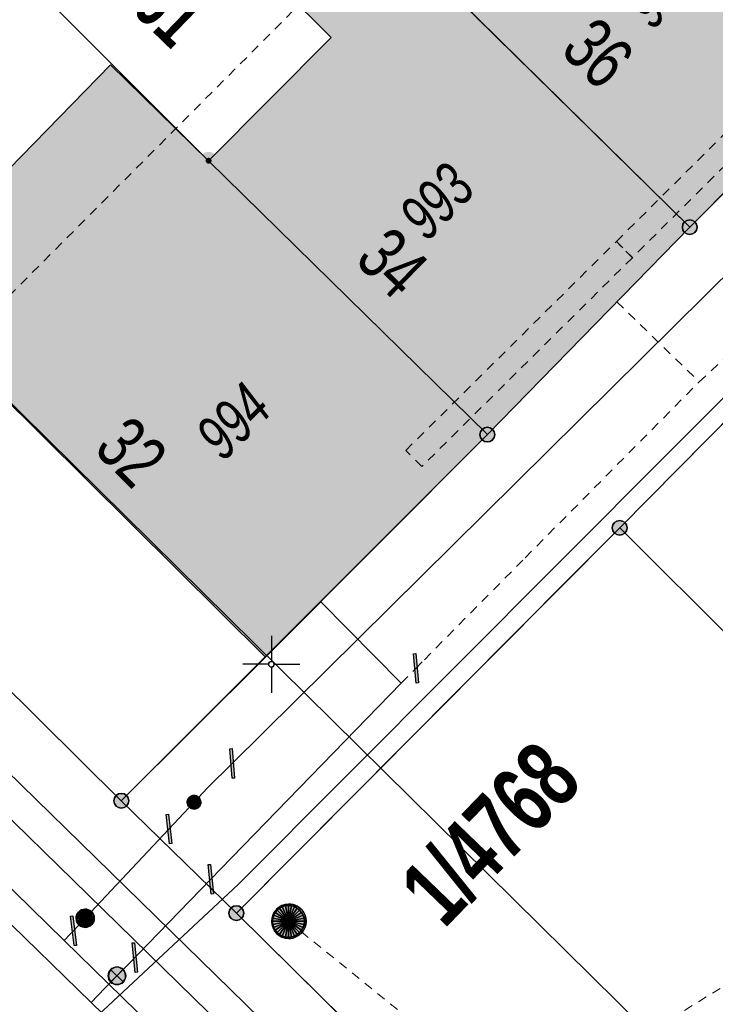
# Model space of a CAD drawing. Header units: metres. Extents: x 2695560 to 2696939, y 1260491 to 1262050.
# Tile 323 of 656: x 2695920 to 2695936, y 1260967 to 1260989. Entities that reach past the tile are written whole.
import ezdxf

# ---------------------------------------------------------------- set-up
doc = ezdxf.new("R2010")
doc.units = ezdxf.units.M
doc.linetypes.add('AUSGEZOGEN', pattern=[0])
doc.linetypes.add('VERDECKT2_S2', pattern=[0.36, 0.2, -0.16])
for name, color, linetype in [('XR$1$AV_Gebäudeflächen (BB)', 7, 'AUSGEZOGEN'), ('XR$1$AV_Grenzpunkte', 7, 'AUSGEZOGEN'), ('XR$1$AV_Grundstück-Nr.', 7, 'AUSGEZOGEN'), ('XR$1$AV_Haus-Nr.', 7, 'AUSGEZOGEN'), ('XR$1$AV_Koordinatennetzpunkte', 7, 'AUSGEZOGEN'), ('XR$1$AV_Linien (BB)', 7, 'AUSGEZOGEN'), ('XR$1$AV_Versicherung-Nr.', 7, 'AUSGEZOGEN'), ('XR$1$AW_LK_Schachtdeckel', 24, 'AUSGEZOGEN'), ('XR$1$GA_LK_Absperrarmatur', 32, 'AUSGEZOGEN'), ('XR$1$GA_LK_Rohrleitungsteil', 32, 'AUSGEZOGEN'), ('XR$1$Liegenschaftsgrenzen', 7, 'AUSGEZOGEN'), ('XR$1$PFAV', 255, 'AUSGEZOGEN'), ('XR$1$PFAW', 255, 'AUSGEZOGEN'), ('XR$1$PFGA', 255, 'AUSGEZOGEN'), ('XR$1$PFWA', 255, 'AUSGEZOGEN'), ('XR$1$RP_Abstandslinie', 7, 'AUSGEZOGEN'), ('XR$1$WA_LK_Absperrarmatur', 171, 'AUSGEZOGEN'), ('XR$1$WA_LK_Rohrleitungsteil', 171, 'AUSGEZOGEN')]:
    doc.layers.add(name, color=color, linetype=linetype)
for name, color, linetype, lineweight in [('XR$2$ABW-Linie-R-ungenau', 4, 'VERDECKT2_S2', 18), ('XR$2$ABW-LinieFlaeche-R-genau', 4, 'AUSGEZOGEN', 18), ('XR$2$ABW-Punkt', 6, 'AUSGEZOGEN', 18), ('XR$2$ELE-LinieFlaeche-ungenau', 1, 'VERDECKT2_S2', 18), ('XR$2$GAS-Linie-genau', 12, 'AUSGEZOGEN', 18), ('XR$2$GAS-Punkt', 12, 'AUSGEZOGEN', 18), ('XR$2$KOM-Linie-U-genau', 91, 'AUSGEZOGEN', 18), ('XR$2$WAS-Linie-genau', 5, 'AUSGEZOGEN', 18), ('XR$2$WAS-Linie-ungenau', 5, 'VERDECKT2_S2', 18), ('XR$2$WAS-Punkt', 5, 'AUSGEZOGEN', 18)]:
    doc.layers.add(name, color=color, linetype=linetype, lineweight=lineweight)
doc.styles.add('ARIAL', font='arial.ttf')

# ---------------------------------------------------------------- blocks, each defined once
blk = doc.blocks.new('COMPLEXOBJECT_638')
at = {"layer": 'XR$1$AV_Linien (BB)', "color": 7, "linetype": 'AUSGEZOGEN', "transparency": 33554687}
blk.add_lwpolyline([(5924.23, 10969.53), (5925.451, 10968.325), (5939.18, 10954.78)], dxfattribs=at)
blk.add_arc((5942.333, 10957.989), 4.499, 225.5093, 319.037, dxfattribs=at)
blk = doc.blocks.new('COMPLEXOBJECT_1246')
at = {"layer": 'XR$1$Liegenschaftsgrenzen', "color": 7, "linetype": 'AUSGEZOGEN', "transparency": 33554687}
blk.add_line((5924.23, 10969.53), (5939.18, 10954.78), dxfattribs=at)
blk.add_arc((5942.333, 10957.989), 4.499, 225.5093, 319.037, dxfattribs=at)
blk = doc.blocks.new('BAV15')
at = {"layer": 'XR$1$PFAV', "transparency": 33554687}
blk.add_hatch(color=7, dxfattribs=at).paths.add_polyline_path([(0.5, 0), (0.49, 0.101), (0.459, 0.197), (0.41, 0.286), (0.344, 0.362), (0.264, 0.424), (0.174, 0.469), (0.076, 0.494), (-0.025, 0.499), (-0.125, 0.484), (-0.22, 0.449), (-0.306, 0.395), (-0.379, 0.326), (-0.437, 0.243), (-0.477, 0.15), (-0.497, 0.051), (-0.497, -0.051), (-0.477, -0.15), (-0.437, -0.243), (-0.379, -0.326), (-0.306, -0.395), (-0.22, -0.449), (-0.125, -0.484), (-0.025, -0.499), (0.076, -0.494), (0.174, -0.469), (0.264, -0.424), (0.344, -0.362), (0.41, -0.286), (0.459, -0.197), (0.49, -0.101)])
at = {"color": 7, "transparency": 33554687}
for start, end in [(90, 270), (270, 90)]:
    blk.add_arc((0, 0), 0.5, start, end, dxfattribs=at)
at = {"layer": 'XR$1$PFAV', "transparency": 33554687}
blk.add_circle((0, 0), 0.5, dxfattribs=at)
blk = doc.blocks.new('BWAV20')
at = {"true_color": 0x000000, "transparency": 33554687}
blk.add_hatch(color=18, dxfattribs=at).paths.add_polyline_path([(0.167, 0), (0.163, 0.034), (0.153, 0.066), (0.137, 0.095), (0.115, 0.121), (0.088, 0.141), (0.058, 0.156), (0.025, 0.165), (-0.008, 0.166), (-0.042, 0.161), (-0.073, 0.15), (-0.102, 0.132), (-0.126, 0.109), (-0.146, 0.081), (-0.159, 0.05), (-0.166, 0.017), (-0.166, -0.017), (-0.159, -0.05), (-0.146, -0.081), (-0.126, -0.109), (-0.102, -0.132), (-0.073, -0.15), (-0.042, -0.161), (-0.008, -0.166), (0.025, -0.165), (0.058, -0.156), (0.088, -0.141), (0.115, -0.121), (0.137, -0.095), (0.153, -0.066), (0.163, -0.034)])
at = {"layer": 'XR$1$PFAV', "transparency": 33554687}
blk.add_hatch(color=7, dxfattribs=at).paths.add_polyline_path([(0.5, 0), (0.49, 0.101), (0.459, 0.197), (0.41, 0.286), (0.344, 0.362), (0.264, 0.424), (0.174, 0.469), (0.076, 0.494), (-0.025, 0.499), (-0.125, 0.484), (-0.22, 0.449), (-0.306, 0.395), (-0.379, 0.326), (-0.437, 0.243), (-0.477, 0.15), (-0.497, 0.051), (-0.497, -0.051), (-0.477, -0.15), (-0.437, -0.243), (-0.379, -0.326), (-0.306, -0.395), (-0.22, -0.449), (-0.125, -0.484), (-0.025, -0.499), (0.076, -0.494), (0.174, -0.469), (0.264, -0.424), (0.344, -0.362), (0.41, -0.286), (0.459, -0.197), (0.49, -0.101)])
blk = doc.blocks.new('BAV2041')
at = {"color": 7, "transparency": 33554687}
for p, q in [((0, 0.5), (0, 0.05)), ((-0.05, 0), (-0.5, 0)), ((0.05, 0), (0.5, 0)), ((0, -0.05), (0, -0.5))]:
    blk.add_line(p, q, dxfattribs=at)
blk.add_circle((0, 0), 0.05, dxfattribs=at)
for start, end in [(90, 270), (270, 90)]:
    blk.add_arc((0, 0), 0.05, start, end, dxfattribs=at)
blk = doc.blocks.new('BAW2088')
at = {"layer": 'XR$1$PFAW', "transparency": 33554687}
blk.add_hatch(color=253, dxfattribs=at).paths.add_polyline_path([(0.51, 0), (0.5, 0.101), (0.47, 0.197), (0.421, 0.286), (0.355, 0.362), (0.275, 0.424), (0.184, 0.469), (0.086, 0.494), (-0.015, 0.499), (-0.115, 0.484), (-0.21, 0.449), (-0.296, 0.395), (-0.369, 0.326), (-0.427, 0.243), (-0.467, 0.15), (-0.487, 0.051), (-0.487, -0.051), (-0.467, -0.15), (-0.427, -0.243), (-0.369, -0.326), (-0.296, -0.395), (-0.21, -0.449), (-0.115, -0.484), (-0.015, -0.499), (0.086, -0.494), (0.184, -0.469), (0.275, -0.424), (0.355, -0.362), (0.421, -0.286), (0.47, -0.197), (0.5, -0.101)])
at = {"transparency": 33554687}
for start, end in [(91.1948, 268.8052), (268.8052, 91.1948)]:
    blk.add_arc((0.01, 0), 0.5, start, end, dxfattribs=at)
at = {"layer": 'XR$1$PFAW', "transparency": 33554687}
blk.add_circle((0.01, 0), 0.5, dxfattribs=at)
blk = doc.blocks.new('BWA2013')
at = {"true_color": 0x000000, "transparency": 33554687}
blk.add_hatch(color=18, dxfattribs=at).paths.add_polyline_path([(-0.291, -0.409), (0.352, 0.357), (0.291, 0.409), (-0.352, -0.357)])
at = {"transparency": 33554687}
blk.add_lwpolyline([(-0.291, -0.409), (-0.352, -0.357), (0.291, 0.409), (0.352, 0.357), (-0.291, -0.409)], close=True, dxfattribs=at)
blk = doc.blocks.new('BWA965')
at = {"layer": 'XR$1$PFWA', "transparency": 33554687}
blk.add_hatch(color=7, dxfattribs=at).paths.add_polyline_path([(0, 0.5), (-0.051, 0.497), (-0.101, 0.49), (-0.15, 0.477), (-0.197, 0.459), (-0.243, 0.437), (-0.286, 0.41), (-0.326, 0.379), (-0.362, 0.344), (-0.395, 0.306), (-0.424, 0.264), (-0.449, 0.22), (-0.469, 0.174), (-0.484, 0.125), (-0.494, 0.076), (-0.499, 0.025), (-0.499, -0.025), (-0.494, -0.076), (-0.484, -0.125), (-0.469, -0.174), (-0.449, -0.22), (-0.424, -0.264), (-0.395, -0.306), (-0.362, -0.344), (-0.326, -0.379), (-0.286, -0.41), (-0.243, -0.437), (-0.197, -0.459), (-0.15, -0.477), (-0.101, -0.49), (-0.051, -0.497), (0, -0.5), (0.051, -0.497), (0.101, -0.49), (0.15, -0.477), (0.197, -0.459), (0.243, -0.437), (0.286, -0.41), (0.326, -0.379), (0.362, -0.344), (0.395, -0.306), (0.424, -0.264), (0.449, -0.22), (0.469, -0.174), (0.484, -0.125), (0.494, -0.076), (0.499, -0.025), (0.499, 0.025), (0.494, 0.076), (0.484, 0.125), (0.469, 0.174), (0.449, 0.22), (0.424, 0.264), (0.395, 0.306), (0.362, 0.344), (0.326, 0.379), (0.286, 0.41), (0.243, 0.437), (0.197, 0.459), (0.15, 0.477), (0.101, 0.49), (0.051, 0.497)])
at = {"transparency": 33554687}
blk.add_line((0, 0.5), (0, -0.5), dxfattribs=at)
for start, end in [(90, 270), (270, 90)]:
    blk.add_arc((0, 0), 0.5, start, end, dxfattribs=at)
blk = doc.blocks.new('BGA2013')
at = {"transparency": 33554687}
blk.add_hatch(color=36, dxfattribs=at).paths.add_polyline_path([(-0.291, -0.409), (0.352, 0.357), (0.291, 0.409), (-0.352, -0.357)])
at = {"color": 32, "transparency": 33554687}
blk.add_lwpolyline([(-0.291, -0.409), (-0.352, -0.357), (0.291, 0.409), (0.352, 0.357), (-0.291, -0.409)], close=True, dxfattribs=at)
blk = doc.blocks.new('BGA965')
at = {"layer": 'XR$1$PFGA', "transparency": 33554687}
blk.add_hatch(color=7, dxfattribs=at).paths.add_polyline_path([(0.5, 0), (0.49, 0.101), (0.459, 0.197), (0.41, 0.286), (0.344, 0.362), (0.264, 0.424), (0.174, 0.469), (0.076, 0.494), (-0.025, 0.499), (-0.125, 0.484), (-0.22, 0.449), (-0.306, 0.395), (-0.379, 0.326), (-0.437, 0.243), (-0.477, 0.15), (-0.497, 0.051), (-0.497, -0.051), (-0.477, -0.15), (-0.437, -0.243), (-0.379, -0.326), (-0.306, -0.395), (-0.22, -0.449), (-0.125, -0.484), (-0.025, -0.499), (0.076, -0.494), (0.174, -0.469), (0.264, -0.424), (0.344, -0.362), (0.41, -0.286), (0.459, -0.197), (0.49, -0.101)])
at = {"color": 32, "transparency": 33554687}
blk.add_line((0, 0.5), (0, -0.5), dxfattribs=at)
for start, end in [(90, 270), (270, 90)]:
    blk.add_arc((0, 0), 0.5, start, end, dxfattribs=at)
at = {"layer": 'XR$1$PFGA', "transparency": 33554687}
blk.add_circle((0, 0), 0.5, dxfattribs=at)
blk = doc.blocks.new('GAS-ABSPERRORGAN')
at = {"layer": 'XR$2$GAS-Punkt', "linetype": 'AUSGEZOGEN', "lineweight": 25, "transparency": 33554687}
blk.add_line((0, 200, 2500), (0, -200, 2500), dxfattribs=at)
for points in [[(-196, 39, 2500), (0, 0, 2500), (-200, 0, 2500)], [(-196, 39), (0, 0), (-200, 0)], [(-196, 39, 2500), (-196, 39), (-200, 0), (-200, 0, 2500)], [(-200, 0, 2500), (0, 0, 2500), (-196, -39, 2500)], [(-200, 0), (0, 0), (-196, -39)], [(-185, 77, 2500), (0, 0, 2500), (-196, 39, 2500)], [(-185, 77), (0, 0), (-196, 39)], [(-185, 77, 2500), (-185, 77), (-196, 39), (-196, 39, 2500)], [(-196, -39, 2500), (0, 0, 2500), (-185, -77, 2500)], [(-196, -39), (0, 0), (-185, -77)], [(-166, 111, 2500), (0, 0, 2500), (-185, 77, 2500)], [(-166, 111), (0, 0), (-185, 77)], [(-166, 111, 2500), (-166, 111), (-185, 77), (-185, 77, 2500)], [(-185, -77, 2500), (0, 0, 2500), (-166, -111, 2500)], [(-185, -77), (0, 0), (-166, -111)], [(-141, 141, 2500), (0, 0, 2500), (-166, 111, 2500)], [(-141, 141), (0, 0), (-166, 111)], [(-141, 141, 2500), (-141, 141), (-166, 111), (-166, 111, 2500)], [(-166, -111, 2500), (0, 0, 2500), (-141, -141, 2500)], [(-166, -111), (0, 0), (-141, -141)], [(-111, 166, 2500), (0, 0, 2500), (-141, 141, 2500)], [(-111, 166), (0, 0), (-141, 141)], [(-111, 166, 2500), (-111, 166), (-141, 141), (-141, 141, 2500)], [(-141, -141, 2500), (0, 0, 2500), (-111, -166, 2500)], [(-141, -141), (0, 0), (-111, -166)], [(-77, 185, 2500), (0, 0, 2500), (-111, 166, 2500)], [(-77, 185), (0, 0), (-111, 166)], [(-77, 185, 2500), (-77, 185), (-111, 166), (-111, 166, 2500)], [(-111, -166, 2500), (0, 0, 2500), (-77, -185, 2500)], [(-111, -166), (0, 0), (-77, -185)], [(-39, 196, 2500), (0, 0, 2500), (-77, 185, 2500)], [(-39, 196), (0, 0), (-77, 185)], [(-39, 196, 2500), (-39, 196), (-77, 185), (-77, 185, 2500)], [(-77, -185, 2500), (0, 0, 2500), (-39, -196, 2500)], [(-77, -185), (0, 0), (-39, -196)], [(0, 200, 2500), (0, 0, 2500), (-39, 196, 2500)], [(0, 200), (0, 0), (-39, 196)], [(0, 200, 2500), (0, 200), (-39, 196), (-39, 196, 2500)], [(-39, -196, 2500), (0, 0, 2500), (0, -200, 2500)], [(-39, -196), (0, 0), (0, -200)], [(39, 196, 2500), (0, 0, 2500), (0, 200, 2500)], [(39, 196), (0, 0), (0, 200)], [(39, 196, 2500), (39, 196), (0, 200), (0, 200, 2500)], [(77, 185, 2500), (0, 0, 2500), (39, 196, 2500)], [(77, 185), (0, 0), (39, 196)], [(111, 166, 2500), (0, 0, 2500), (77, 185, 2500)], [(111, 166), (0, 0), (77, 185)], [(141, 141, 2500), (0, 0, 2500), (111, 166, 2500)], [(141, 141), (0, 0), (111, 166)], [(166, 111, 2500), (0, 0, 2500), (141, 141, 2500)], [(166, 111), (0, 0), (141, 141)], [(185, 77, 2500), (0, 0, 2500), (166, 111, 2500)], [(185, 77), (0, 0), (166, 111)], [(196, 39, 2500), (0, 0, 2500), (185, 77, 2500)], [(196, 39), (0, 0), (185, 77)], [(200, 0, 2500), (0, 0, 2500), (196, 39, 2500)], [(200, 0), (0, 0), (196, 39)], [(0, -200, 2500), (0, 0, 2500), (39, -196, 2500)], [(39, -196, 2500), (0, 0, 2500), (77, -185, 2500)], [(77, -185, 2500), (0, 0, 2500), (111, -166, 2500)], [(111, -166, 2500), (0, 0, 2500), (141, -141, 2500)], [(141, -141, 2500), (0, 0, 2500), (166, -111, 2500)], [(166, -111, 2500), (0, 0, 2500), (185, -77, 2500)], [(185, -77, 2500), (0, 0, 2500), (196, -39, 2500)], [(196, -39, 2500), (0, 0, 2500), (200, 0, 2500)], [(0, -200), (0, 0), (39, -196)], [(39, -196), (0, 0), (77, -185)], [(77, -185), (0, 0), (111, -166)], [(111, -166), (0, 0), (141, -141)], [(141, -141), (0, 0), (166, -111)], [(166, -111), (0, 0), (185, -77)], [(185, -77), (0, 0), (196, -39)], [(196, -39), (0, 0), (200, 0)], [(77, 185, 2500), (77, 185), (39, 196), (39, 196, 2500)], [(111, 166, 2500), (111, 166), (77, 185), (77, 185, 2500)], [(141, 141, 2500), (141, 141), (111, 166), (111, 166, 2500)], [(166, 111, 2500), (166, 111), (141, 141), (141, 141, 2500)], [(185, 77, 2500), (185, 77), (166, 111), (166, 111, 2500)], [(196, 39, 2500), (196, 39), (185, 77), (185, 77, 2500)], [(200, 0, 2500), (200, 0), (196, 39), (196, 39, 2500)], [(-200, 0, 2500), (-200, 0), (-196, -39), (-196, -39, 2500)], [(-196, -39, 2500), (-196, -39), (-185, -77), (-185, -77, 2500)], [(-185, -77, 2500), (-185, -77), (-166, -111), (-166, -111, 2500)], [(-166, -111, 2500), (-166, -111), (-141, -141), (-141, -141, 2500)], [(-141, -141, 2500), (-141, -141), (-111, -166), (-111, -166, 2500)], [(-111, -166, 2500), (-111, -166), (-77, -185), (-77, -185, 2500)], [(-77, -185, 2500), (-77, -185), (-39, -196), (-39, -196, 2500)], [(-39, -196, 2500), (-39, -196), (0, -200), (0, -200, 2500)], [(0, -200, 2500), (0, -200), (39, -196), (39, -196, 2500)], [(39, -196, 2500), (39, -196), (77, -185), (77, -185, 2500)], [(77, -185, 2500), (77, -185), (111, -166), (111, -166, 2500)], [(111, -166, 2500), (111, -166), (141, -141), (141, -141, 2500)], [(141, -141, 2500), (141, -141), (166, -111), (166, -111, 2500)], [(166, -111, 2500), (166, -111), (185, -77), (185, -77, 2500)], [(185, -77, 2500), (185, -77), (196, -39), (196, -39, 2500)], [(196, -39, 2500), (196, -39), (200, 0), (200, 0, 2500)]]:
    blk.add_3dface(points, dxfattribs=at)
blk = doc.blocks.new('GAS-BOGEN_VERTIKAL')
at = {"layer": 'XR$2$GAS-Punkt', "linetype": 'AUSGEZOGEN', "true_color": 0xc50000, "transparency": 33554687}
blk.add_hatch(color=12, dxfattribs=at).paths.add_polyline_path([(0, -150), (15, -149), (30, -147), (45, -143), (59, -138), (73, -131), (86, -123), (98, -114), (109, -103), (119, -92), (127, -79), (135, -66), (141, -52), (145, -38), (148, -23), (150, -8), (150, 8), (148, 23), (145, 38), (141, 52), (135, 66), (127, 79), (119, 92), (109, 103), (98, 114), (86, 123), (73, 131), (59, 138), (45, 143), (30, 147), (15, 149), (0, 150), (-15, 149), (-30, 147), (-45, 143), (-59, 138), (-73, 131), (-86, 123), (-98, 114), (-109, 103), (-119, 92), (-127, 79), (-135, 66), (-141, 52), (-145, 38), (-148, 23), (-150, 8), (-150, -8), (-148, -23), (-145, -38), (-141, -52), (-135, -66), (-127, -79), (-119, -92), (-109, -103), (-98, -114), (-86, -123), (-73, -131), (-59, -138), (-45, -143), (-30, -147), (-15, -149)])
at = {"layer": 'XR$2$GAS-Punkt', "linetype": 'AUSGEZOGEN', "lineweight": 25, "transparency": 33554687}
for points in [[(-147, 29, 2500), (0, 0, 2500), (-150, 0, 2500)], [(-147, 29), (0, 0), (-150, 0)], [(-147, 29, 2500), (-147, 29), (-150, 0), (-150, 0, 2500)], [(-150, 0, 2500), (0, 0, 2500), (-147, -29, 2500)], [(-150, 0), (0, 0), (-147, -29)], [(-139, 57, 2500), (0, 0, 2500), (-147, 29, 2500)], [(-139, 57), (0, 0), (-147, 29)], [(-139, 57, 2500), (-139, 57), (-147, 29), (-147, 29, 2500)], [(-147, -29, 2500), (0, 0, 2500), (-139, -57, 2500)], [(-147, -29), (0, 0), (-139, -57)], [(-125, 83, 2500), (0, 0, 2500), (-139, 57, 2500)], [(-125, 83), (0, 0), (-139, 57)], [(-125, 83, 2500), (-125, 83), (-139, 57), (-139, 57, 2500)], [(-139, -57, 2500), (0, 0, 2500), (-125, -83, 2500)], [(-139, -57), (0, 0), (-125, -83)], [(-106, 106, 2500), (0, 0, 2500), (-125, 83, 2500)], [(-106, 106), (0, 0), (-125, 83)], [(-106, 106, 2500), (-106, 106), (-125, 83), (-125, 83, 2500)], [(-125, -83, 2500), (0, 0, 2500), (-106, -106, 2500)], [(-125, -83), (0, 0), (-106, -106)], [(-83, 125, 2500), (0, 0, 2500), (-106, 106, 2500)], [(-83, 125), (0, 0), (-106, 106)], [(-83, 125, 2500), (-83, 125), (-106, 106), (-106, 106, 2500)], [(-106, -106, 2500), (0, 0, 2500), (-83, -125, 2500)], [(-106, -106), (0, 0), (-83, -125)], [(-57, 139, 2500), (0, 0, 2500), (-83, 125, 2500)], [(-57, 139), (0, 0), (-83, 125)], [(-57, 139, 2500), (-57, 139), (-83, 125), (-83, 125, 2500)], [(-83, -125, 2500), (0, 0, 2500), (-57, -139, 2500)], [(-83, -125), (0, 0), (-57, -139)], [(-29, 147, 2500), (0, 0, 2500), (-57, 139, 2500)], [(-29, 147), (0, 0), (-57, 139)], [(-29, 147, 2500), (-29, 147), (-57, 139), (-57, 139, 2500)], [(-57, -139, 2500), (0, 0, 2500), (-29, -147, 2500)], [(-57, -139), (0, 0), (-29, -147)], [(0, 150, 2500), (0, 0, 2500), (-29, 147, 2500)], [(0, 150), (0, 0), (-29, 147)], [(0, 150, 2500), (0, 150), (-29, 147), (-29, 147, 2500)], [(-29, -147, 2500), (0, 0, 2500), (0, -150, 2500)], [(-29, -147), (0, 0), (0, -150)], [(29, 147, 2500), (0, 0, 2500), (0, 150, 2500)], [(29, 147), (0, 0), (0, 150)], [(29, 147, 2500), (29, 147), (0, 150), (0, 150, 2500)], [(57, 139, 2500), (0, 0, 2500), (29, 147, 2500)], [(57, 139), (0, 0), (29, 147)], [(83, 125, 2500), (0, 0, 2500), (57, 139, 2500)], [(83, 125), (0, 0), (57, 139)], [(106, 106, 2500), (0, 0, 2500), (83, 125, 2500)], [(106, 106), (0, 0), (83, 125)], [(125, 83, 2500), (0, 0, 2500), (106, 106, 2500)], [(125, 83), (0, 0), (106, 106)], [(139, 57, 2500), (0, 0, 2500), (125, 83, 2500)], [(139, 57), (0, 0), (125, 83)], [(147, 29, 2500), (0, 0, 2500), (139, 57, 2500)], [(147, 29), (0, 0), (139, 57)], [(150, 0, 2500), (0, 0, 2500), (147, 29, 2500)], [(150, 0), (0, 0), (147, 29)], [(0, -150, 2500), (0, 0, 2500), (29, -147, 2500)], [(29, -147, 2500), (0, 0, 2500), (57, -139, 2500)], [(57, -139, 2500), (0, 0, 2500), (83, -125, 2500)], [(83, -125, 2500), (0, 0, 2500), (106, -106, 2500)], [(106, -106, 2500), (0, 0, 2500), (125, -83, 2500)], [(125, -83, 2500), (0, 0, 2500), (139, -57, 2500)], [(139, -57, 2500), (0, 0, 2500), (147, -29, 2500)], [(147, -29, 2500), (0, 0, 2500), (150, 0, 2500)], [(0, -150), (0, 0), (29, -147)], [(29, -147), (0, 0), (57, -139)], [(57, -139), (0, 0), (83, -125)], [(83, -125), (0, 0), (106, -106)], [(106, -106), (0, 0), (125, -83)], [(125, -83), (0, 0), (139, -57)], [(139, -57), (0, 0), (147, -29)], [(147, -29), (0, 0), (150, 0)], [(57, 139, 2500), (57, 139), (29, 147), (29, 147, 2500)], [(83, 125, 2500), (83, 125), (57, 139), (57, 139, 2500)], [(106, 106, 2500), (106, 106), (83, 125), (83, 125, 2500)], [(125, 83, 2500), (125, 83), (106, 106), (106, 106, 2500)], [(139, 57, 2500), (139, 57), (125, 83), (125, 83, 2500)], [(147, 29, 2500), (147, 29), (139, 57), (139, 57, 2500)], [(150, 0, 2500), (150, 0), (147, 29), (147, 29, 2500)], [(-150, 0, 2500), (-150, 0), (-147, -29), (-147, -29, 2500)], [(-147, -29, 2500), (-147, -29), (-139, -57), (-139, -57, 2500)], [(-139, -57, 2500), (-139, -57), (-125, -83), (-125, -83, 2500)], [(-125, -83, 2500), (-125, -83), (-106, -106), (-106, -106, 2500)], [(-106, -106, 2500), (-106, -106), (-83, -125), (-83, -125, 2500)], [(-83, -125, 2500), (-83, -125), (-57, -139), (-57, -139, 2500)], [(-57, -139, 2500), (-57, -139), (-29, -147), (-29, -147, 2500)], [(-29, -147, 2500), (-29, -147), (0, -150), (0, -150, 2500)], [(0, -150, 2500), (0, -150), (29, -147), (29, -147, 2500)], [(29, -147, 2500), (29, -147), (57, -139), (57, -139, 2500)], [(57, -139, 2500), (57, -139), (83, -125), (83, -125, 2500)], [(83, -125, 2500), (83, -125), (106, -106), (106, -106, 2500)], [(106, -106, 2500), (106, -106), (125, -83), (125, -83, 2500)], [(125, -83, 2500), (125, -83), (139, -57), (139, -57, 2500)], [(139, -57, 2500), (139, -57), (147, -29), (147, -29, 2500)], [(147, -29, 2500), (147, -29), (150, 0), (150, 0, 2500)]]:
    blk.add_3dface(points, dxfattribs=at)
blk = doc.blocks.new('WAS-ABSPERRORGAN')
at = {"layer": 'XR$2$WAS-Punkt', "linetype": 'AUSGEZOGEN', "transparency": 33554687}
for p, q in [((0, 200, 2500), (0, -200, 2500)), ((0, 0), (0, 0))]:
    blk.add_line(p, q, dxfattribs=at)
blk.add_circle((0, 0, 502500), 200, dxfattribs=at)
blk = doc.blocks.new('ABW-SCHLAMMSAMMLER_RUND')
at = {"layer": 'XR$2$ABW-Punkt', "linetype": 'AUSGEZOGEN', "lineweight": 13, "transparency": 33554687}
for p, q in [((-70, 75, 2500), (70, 75, 2500)), ((-70, -75, 2500), (70, -75, 2500))]:
    blk.add_line(p, q, dxfattribs=at)
blk.add_polyline3d([(90, 0, 2500), (0, 0, 2500), (-90, 0, 2500)], dxfattribs=at)
at = {"layer": 'XR$2$ABW-Punkt', "linetype": 'AUSGEZOGEN', "lineweight": 25, "transparency": 33554687}
for points in [[(-147, 29, 2500), (0, 0, 2500), (-150, 0, 2500)], [(-147, 29), (0, 0), (-150, 0)], [(-147, 29, 2500), (-147, 29), (-150, 0), (-150, 0, 2500)], [(-150, 0, 2500), (0, 0, 2500), (-147, -29, 2500)], [(-150, 0), (0, 0), (-147, -29)], [(-139, 57, 2500), (0, 0, 2500), (-147, 29, 2500)], [(-139, 57), (0, 0), (-147, 29)], [(-139, 57, 2500), (-139, 57), (-147, 29), (-147, 29, 2500)], [(-147, -29, 2500), (0, 0, 2500), (-139, -57, 2500)], [(-147, -29), (0, 0), (-139, -57)], [(-125, 83, 2500), (0, 0, 2500), (-139, 57, 2500)], [(-125, 83), (0, 0), (-139, 57)], [(-125, 83, 2500), (-125, 83), (-139, 57), (-139, 57, 2500)], [(-139, -57, 2500), (0, 0, 2500), (-125, -83, 2500)], [(-139, -57), (0, 0), (-125, -83)], [(-106, 106, 2500), (0, 0, 2500), (-125, 83, 2500)], [(-106, 106), (0, 0), (-125, 83)], [(-106, 106, 2500), (-106, 106), (-125, 83), (-125, 83, 2500)], [(-125, -83, 2500), (0, 0, 2500), (-106, -106, 2500)], [(-125, -83), (0, 0), (-106, -106)], [(-83, 125, 2500), (0, 0, 2500), (-106, 106, 2500)], [(-83, 125), (0, 0), (-106, 106)], [(-83, 125, 2500), (-83, 125), (-106, 106), (-106, 106, 2500)], [(-106, -106, 2500), (0, 0, 2500), (-83, -125, 2500)], [(-106, -106), (0, 0), (-83, -125)], [(-57, 139, 2500), (0, 0, 2500), (-83, 125, 2500)], [(-57, 139), (0, 0), (-83, 125)], [(-57, 139, 2500), (-57, 139), (-83, 125), (-83, 125, 2500)], [(-83, -125, 2500), (0, 0, 2500), (-57, -139, 2500)], [(-83, -125), (0, 0), (-57, -139)], [(-29, 147, 2500), (0, 0, 2500), (-57, 139, 2500)], [(-29, 147), (0, 0), (-57, 139)], [(-29, 147, 2500), (-29, 147), (-57, 139), (-57, 139, 2500)], [(-57, -139, 2500), (0, 0, 2500), (-29, -147, 2500)], [(-57, -139), (0, 0), (-29, -147)], [(0, 150, 2500), (0, 0, 2500), (-29, 147, 2500)], [(0, 150), (0, 0), (-29, 147)], [(0, 150, 2500), (0, 150), (-29, 147), (-29, 147, 2500)], [(-29, -147, 2500), (0, 0, 2500), (0, -150, 2500)], [(-29, -147), (0, 0), (0, -150)], [(29, 147, 2500), (0, 0, 2500), (0, 150, 2500)], [(29, 147), (0, 0), (0, 150)], [(29, 147, 2500), (29, 147), (0, 150), (0, 150, 2500)], [(57, 139, 2500), (0, 0, 2500), (29, 147, 2500)], [(57, 139), (0, 0), (29, 147)], [(83, 125, 2500), (0, 0, 2500), (57, 139, 2500)], [(83, 125), (0, 0), (57, 139)], [(106, 106, 2500), (0, 0, 2500), (83, 125, 2500)], [(106, 106), (0, 0), (83, 125)], [(125, 83, 2500), (0, 0, 2500), (106, 106, 2500)], [(125, 83), (0, 0), (106, 106)], [(139, 57, 2500), (0, 0, 2500), (125, 83, 2500)], [(139, 57), (0, 0), (125, 83)], [(147, 29, 2500), (0, 0, 2500), (139, 57, 2500)], [(147, 29), (0, 0), (139, 57)], [(150, 0, 2500), (0, 0, 2500), (147, 29, 2500)], [(150, 0), (0, 0), (147, 29)], [(0, -150, 2500), (0, 0, 2500), (29, -147, 2500)], [(29, -147, 2500), (0, 0, 2500), (57, -139, 2500)], [(57, -139, 2500), (0, 0, 2500), (83, -125, 2500)], [(83, -125, 2500), (0, 0, 2500), (106, -106, 2500)], [(106, -106, 2500), (0, 0, 2500), (125, -83, 2500)], [(125, -83, 2500), (0, 0, 2500), (139, -57, 2500)], [(139, -57, 2500), (0, 0, 2500), (147, -29, 2500)], [(147, -29, 2500), (0, 0, 2500), (150, 0, 2500)], [(0, -150), (0, 0), (29, -147)], [(29, -147), (0, 0), (57, -139)], [(57, -139), (0, 0), (83, -125)], [(83, -125), (0, 0), (106, -106)], [(106, -106), (0, 0), (125, -83)], [(125, -83), (0, 0), (139, -57)], [(139, -57), (0, 0), (147, -29)], [(147, -29), (0, 0), (150, 0)], [(57, 139, 2500), (57, 139), (29, 147), (29, 147, 2500)], [(83, 125, 2500), (83, 125), (57, 139), (57, 139, 2500)], [(106, 106, 2500), (106, 106), (83, 125), (83, 125, 2500)], [(125, 83, 2500), (125, 83), (106, 106), (106, 106, 2500)], [(139, 57, 2500), (139, 57), (125, 83), (125, 83, 2500)], [(147, 29, 2500), (147, 29), (139, 57), (139, 57, 2500)], [(150, 0, 2500), (150, 0), (147, 29), (147, 29, 2500)], [(-150, 0, 2500), (-150, 0), (-147, -29), (-147, -29, 2500)], [(-147, -29, 2500), (-147, -29), (-139, -57), (-139, -57, 2500)], [(-139, -57, 2500), (-139, -57), (-125, -83), (-125, -83, 2500)], [(-125, -83, 2500), (-125, -83), (-106, -106), (-106, -106, 2500)], [(-106, -106, 2500), (-106, -106), (-83, -125), (-83, -125, 2500)], [(-83, -125, 2500), (-83, -125), (-57, -139), (-57, -139, 2500)], [(-57, -139, 2500), (-57, -139), (-29, -147), (-29, -147, 2500)], [(-29, -147, 2500), (-29, -147), (0, -150), (0, -150, 2500)], [(0, -150, 2500), (0, -150), (29, -147), (29, -147, 2500)], [(29, -147, 2500), (29, -147), (57, -139), (57, -139, 2500)], [(57, -139, 2500), (57, -139), (83, -125), (83, -125, 2500)], [(83, -125, 2500), (83, -125), (106, -106), (106, -106, 2500)], [(106, -106, 2500), (106, -106), (125, -83), (125, -83, 2500)], [(125, -83, 2500), (125, -83), (139, -57), (139, -57, 2500)], [(139, -57, 2500), (139, -57), (147, -29), (147, -29, 2500)], [(147, -29, 2500), (147, -29), (150, 0), (150, 0, 2500)]]:
    blk.add_3dface(points, dxfattribs=at)
blk = doc.blocks.new('ABW-DECKEL')
at = {"layer": 'XR$2$ABW-Punkt', "linetype": 'AUSGEZOGEN', "lineweight": 25, "transparency": 33554687}
for points in [[(-247, 247, 2500), (0, 0, 2500), (-291, 194, 2500)], [(-247, 247), (0, 0), (-291, 194)], [(-247, 247, 2500), (-247, 247), (-291, 194), (-291, 194, 2500)], [(-194, 291, 2500), (0, 0, 2500), (-247, 247, 2500)], [(-194, 291), (0, 0), (-247, 247)], [(-194, 291, 2500), (-194, 291), (-247, 247), (-247, 247, 2500)], [(-134, 323, 2500), (0, 0, 2500), (-194, 291, 2500)], [(-134, 323), (0, 0), (-194, 291)], [(-134, 323, 2500), (-134, 323), (-194, 291), (-194, 291, 2500)], [(-68, 343, 2500), (0, 0, 2500), (-134, 323, 2500)], [(-68, 343), (0, 0), (-134, 323)], [(-68, 343, 2500), (-68, 343), (-134, 323), (-134, 323, 2500)], [(0, 350, 2500), (0, 0, 2500), (-68, 343, 2500)], [(0, 350), (0, 0), (-68, 343)], [(0, 350, 2500), (0, 350), (-68, 343), (-68, 343, 2500)], [(68, 343, 2500), (0, 0, 2500), (0, 350, 2500)], [(68, 343), (0, 0), (0, 350)], [(68, 343, 2500), (68, 343), (0, 350), (0, 350, 2500)], [(134, 323, 2500), (0, 0, 2500), (68, 343, 2500)], [(134, 323), (0, 0), (68, 343)], [(194, 291, 2500), (0, 0, 2500), (134, 323, 2500)], [(194, 291), (0, 0), (134, 323)], [(247, 247, 2500), (0, 0, 2500), (194, 291, 2500)], [(247, 247), (0, 0), (194, 291)], [(291, 194, 2500), (0, 0, 2500), (247, 247, 2500)], [(291, 194), (0, 0), (247, 247)], [(134, 323, 2500), (134, 323), (68, 343), (68, 343, 2500)], [(194, 291, 2500), (194, 291), (134, 323), (134, 323, 2500)], [(247, 247, 2500), (247, 247), (194, 291), (194, 291, 2500)], [(291, 194, 2500), (291, 194), (247, 247), (247, 247, 2500)], [(-343, 68, 2500), (0, 0, 2500), (-350, 0, 2500)], [(-343, 68), (0, 0), (-350, 0)], [(-343, 68, 2500), (-343, 68), (-350, 0), (-350, 0, 2500)], [(-350, 0, 2500), (0, 0, 2500), (-343, -68, 2500)], [(-350, 0), (0, 0), (-343, -68)], [(-323, 134, 2500), (0, 0, 2500), (-343, 68, 2500)], [(-323, 134), (0, 0), (-343, 68)], [(-323, 134, 2500), (-323, 134), (-343, 68), (-343, 68, 2500)], [(-343, -68, 2500), (0, 0, 2500), (-323, -134, 2500)], [(-343, -68), (0, 0), (-323, -134)], [(-291, 194, 2500), (0, 0, 2500), (-323, 134, 2500)], [(-291, 194), (0, 0), (-323, 134)], [(-291, 194, 2500), (-291, 194), (-323, 134), (-323, 134, 2500)], [(-323, -134, 2500), (0, 0, 2500), (-291, -194, 2500)], [(-323, -134), (0, 0), (-291, -194)], [(-291, -194, 2500), (0, 0, 2500), (-247, -247, 2500)], [(-291, -194), (0, 0), (-247, -247)], [(-247, -247, 2500), (0, 0, 2500), (-194, -291, 2500)], [(-247, -247), (0, 0), (-194, -291)], [(-194, -291, 2500), (0, 0, 2500), (-134, -323, 2500)], [(-194, -291), (0, 0), (-134, -323)], [(-134, -323, 2500), (0, 0, 2500), (-68, -343, 2500)], [(-134, -323), (0, 0), (-68, -343)], [(-68, -343, 2500), (0, 0, 2500), (0, -350, 2500)], [(-68, -343), (0, 0), (0, -350)], [(323, 134, 2500), (0, 0, 2500), (291, 194, 2500)], [(323, 134), (0, 0), (291, 194)], [(343, 68, 2500), (0, 0, 2500), (323, 134, 2500)], [(343, 68), (0, 0), (323, 134)], [(350, 0, 2500), (0, 0, 2500), (343, 68, 2500)], [(350, 0), (0, 0), (343, 68)], [(0, -350, 2500), (0, 0, 2500), (68, -343, 2500)], [(68, -343, 2500), (0, 0, 2500), (134, -323, 2500)], [(134, -323, 2500), (0, 0, 2500), (194, -291, 2500)], [(194, -291, 2500), (0, 0, 2500), (247, -247, 2500)], [(247, -247, 2500), (0, 0, 2500), (291, -194, 2500)], [(291, -194, 2500), (0, 0, 2500), (323, -134, 2500)], [(323, -134, 2500), (0, 0, 2500), (343, -68, 2500)], [(343, -68, 2500), (0, 0, 2500), (350, 0, 2500)], [(0, -350), (0, 0), (68, -343)], [(68, -343), (0, 0), (134, -323)], [(134, -323), (0, 0), (194, -291)], [(194, -291), (0, 0), (247, -247)], [(247, -247), (0, 0), (291, -194)], [(291, -194), (0, 0), (323, -134)], [(323, -134), (0, 0), (343, -68)], [(343, -68), (0, 0), (350, 0)], [(323, 134, 2500), (323, 134), (291, 194), (291, 194, 2500)], [(343, 68, 2500), (343, 68), (323, 134), (323, 134, 2500)], [(350, 0, 2500), (350, 0), (343, 68), (343, 68, 2500)], [(-350, 0, 2500), (-350, 0), (-343, -68), (-343, -68, 2500)], [(-343, -68, 2500), (-343, -68), (-323, -134), (-323, -134, 2500)], [(-323, -134, 2500), (-323, -134), (-291, -194), (-291, -194, 2500)], [(-291, -194, 2500), (-291, -194), (-247, -247), (-247, -247, 2500)], [(247, -247, 2500), (247, -247), (291, -194), (291, -194, 2500)], [(291, -194, 2500), (291, -194), (323, -134), (323, -134, 2500)], [(323, -134, 2500), (323, -134), (343, -68), (343, -68, 2500)], [(343, -68, 2500), (343, -68), (350, 0), (350, 0, 2500)], [(-247, -247, 2500), (-247, -247), (-194, -291), (-194, -291, 2500)], [(-194, -291, 2500), (-194, -291), (-134, -323), (-134, -323, 2500)], [(-134, -323, 2500), (-134, -323), (-68, -343), (-68, -343, 2500)], [(-68, -343, 2500), (-68, -343), (0, -350), (0, -350, 2500)], [(0, -350, 2500), (0, -350), (68, -343), (68, -343, 2500)], [(68, -343, 2500), (68, -343), (134, -323), (134, -323, 2500)], [(134, -323, 2500), (134, -323), (194, -291), (194, -291, 2500)], [(194, -291, 2500), (194, -291), (247, -247), (247, -247, 2500)]]:
    blk.add_3dface(points, dxfattribs=at)

msp = doc.modelspace()

# ---------------------------------------------------------------- hatches: boundary and pattern name
at = {"layer": 'XR$1$AV_Gebäudeflächen (BB)', "true_color": 0xd2d2d2, "transparency": 33554687}
for points in [[(2695929.1, 1260990.4), (2695935.17, 1260984.42), (2695940.059, 1260989.308), (2695933.986, 1260995.323)], [(2695924.59, 1260985.88), (2695930.72, 1260979.86), (2695935.17, 1260984.42), (2695929.1, 1260990.4), (2695926.977, 1260992.544), (2695925.155, 1260990.715), (2695927.287, 1260988.59)], [(2695930.72, 1260979.86), (2695924.59, 1260985.88), (2695922.432, 1260987.987), (2695917.668, 1260983.108), (2695919.763, 1260980.994), (2695925.842, 1260974.964)]]:
    msp.add_hatch(color=254, dxfattribs=at).paths.add_polyline_path(points)

# ---------------------------------------------------------------- linework, layer by layer
at = {"layer": 'XR$1$AV_Linien (BB)', "color": 7, "linetype": 'AUSGEZOGEN', "transparency": 33554687}
for p, q in [((2695929.1, 1260990.4), (2695935.17, 1260984.42)), ((2695940.059, 1260989.308), (2695935.17, 1260984.42)), ((2695930.72, 1260979.86), (2695924.59, 1260985.88)), ((2695922.67, 1260971.81), (2695909.65, 1260984.67)), ((2695935.17, 1260984.42), (2695930.72, 1260979.86)), ((2695925.842, 1260974.964), (2695919.763, 1260980.994)), ((2695930.72, 1260979.86), (2695925.842, 1260974.964)), ((2695922.67, 1260971.81), (2695925.842, 1260974.964))]:
    msp.add_line(p, q, dxfattribs=at)
for points in [[(2695924.59, 1260985.88), (2695927.287, 1260988.59), (2695925.155, 1260990.715), (2695926.977, 1260992.544), (2695929.1, 1260990.4)], [(2695925.2, 1260969.34), (2695932.579, 1260976.754), (2695933.63, 1260977.81), (2695943.85, 1260988.14)], [(2695919.763, 1260980.994), (2695917.668, 1260983.108), (2695922.432, 1260987.987), (2695924.59, 1260985.88)]]:
    msp.add_lwpolyline(points, dxfattribs=at)
at = {"layer": 'XR$1$Liegenschaftsgrenzen', "color": 7, "linetype": 'AUSGEZOGEN', "transparency": 33554687}
for p, q in [((2695941.32, 1260990.62), (2695935.17, 1260984.42)), ((2695943.85, 1260988.14), (2695933.63, 1260977.81)), ((2695909.65, 1260984.67), (2695922.67, 1260971.81)), ((2695935.17, 1260984.42), (2695930.72, 1260979.86)), ((2695930.72, 1260979.86), (2695922.67, 1260971.81)), ((2695933.63, 1260977.81), (2695925.2, 1260969.34)), ((2695922.67, 1260971.81), (2695925.2, 1260969.34))]:
    msp.add_line(p, q, dxfattribs=at)
for points in [[(2695922.2, 1260997.33), (2695929.1, 1260990.4), (2695935.17, 1260984.42)], [(2695917.69, 1260992.78), (2695924.59, 1260985.88), (2695930.72, 1260979.86)], [(2695933.63, 1260977.81), (2695941.44, 1260970.03), (2695947.91, 1260964.48), (2695951.97, 1260960.98)]]:
    msp.add_lwpolyline(points, dxfattribs=at)
at = {"layer": 'XR$1$RP_Abstandslinie', "color": 7, "linetype": 'AUSGEZOGEN', "transparency": 33554687}
msp.add_lwpolyline([(2695815.92, 1261083.45), (2695852.53, 1261047.34), (2695889.71, 1261010.67), (2695915.9, 1260984.83), (2695942.7, 1260958.39), (2695972.35, 1260992.97), (2695942.13, 1261023.53), (2695912.25, 1261053.75), (2695881.66, 1261084.69), (2695850.32, 1261116.38)], dxfattribs=at)
at = {"layer": 'XR$2$ABW-Linie-R-ungenau', "linetype": 'VERDECKT2_S2', "transparency": 33554687}
msp.add_line((2695933.814, 1260996.567), (2695918.5, 1260981.199), dxfattribs=at)
for points in [[(2695926.345, 1260969.16), (2695931.134, 1260965.289), (2695931.515, 1260965.013)], [(2695937.064, 1260968.444), (2695930.326, 1260964.278), (2695929.404, 1260963.396)]]:
    msp.add_lwpolyline(points, dxfattribs=at)
at = {"layer": 'XR$2$ABW-LinieFlaeche-R-genau', "linetype": 'AUSGEZOGEN', "transparency": 33554687}
msp.add_lwpolyline([(2695939.077, 1260952.99), (2695890.315, 1261000.656), (2695890.805, 1261001.156), (2695939.567, 1260953.49), (2695939.077, 1260952.99)], close=True, dxfattribs=at)
at = {"layer": 'XR$2$ELE-LinieFlaeche-ungenau', "linetype": 'VERDECKT2_S2', "transparency": 33554687}
for points in [[(2695933.556, 1260984.104), (2695937.395, 1260987.923), (2695937.747, 1260987.569), (2695933.908, 1260983.75), (2695933.556, 1260984.104)], [(2695928.926, 1260979.513), (2695933.556, 1260984.105), (2695933.908, 1260983.749), (2695929.278, 1260979.157), (2695928.926, 1260979.513)]]:
    msp.add_lwpolyline(points, close=True, dxfattribs=at)
at = {"layer": 'XR$2$GAS-Linie-genau', "linetype": 'AUSGEZOGEN', "transparency": 33554687}
for p, q in [((2695925.107, 1260972.629), (2695937.049, 1260984.447)), ((2695906.707, 1260983.059), (2695921.417, 1260968.739)), ((2695924.564, 1260972.092), (2695925.107, 1260972.629)), ((2695924.269, 1260971.778), (2695924.564, 1260972.092)), ((2695923.929, 1260971.415), (2695924.269, 1260971.778)), ((2695923.717, 1260971.189), (2695923.929, 1260971.415)), ((2695921.876, 1260969.227), (2695923.717, 1260971.189)), ((2695921.616, 1260968.951), (2695921.876, 1260969.227)), ((2695921.417, 1260968.739), (2695921.554, 1260968.885)), ((2695921.554, 1260968.885), (2695921.616, 1260968.951)), ((2695921.417, 1260968.739), (2695940.814, 1260949.796))]:
    msp.add_line(p, q, dxfattribs=at)
at = {"layer": 'XR$2$KOM-Linie-U-genau', "linetype": 'AUSGEZOGEN', "transparency": 33554687}
msp.add_lwpolyline([(2695919.067, 1260964.221), (2695925.249, 1260969.976), (2695941.817, 1260986.595)], dxfattribs=at)
at = {"layer": 'XR$2$WAS-Linie-genau', "linetype": 'AUSGEZOGEN', "transparency": 33554687}
for p, q in [((2695922.007, 1260967.379), (2695912.907, 1260976.219)), ((2695928.827, 1260974.399), (2695927.059, 1260976.187)), ((2695924.852, 1260970.308), (2695928.827, 1260974.399)), ((2695924.636, 1260970.085), (2695924.852, 1260970.308)), ((2695923.025, 1260968.426), (2695924.636, 1260970.085)), ((2695922.818, 1260968.214), (2695923.025, 1260968.426)), ((2695922.574, 1260967.962), (2695922.818, 1260968.214)), ((2695922.31, 1260967.691), (2695922.574, 1260967.962)), ((2695922.007, 1260967.379), (2695922.31, 1260967.691)), ((2695932.856, 1260956.779), (2695922.007, 1260967.379))]:
    msp.add_line(p, q, dxfattribs=at)
at = {"layer": 'XR$2$WAS-Linie-ungenau', "linetype": 'VERDECKT2_S2', "transparency": 33554687}
for p, q in [((2695933.567, 1260982.78), (2695935.377, 1260981.019)), ((2695935.377, 1260981.019), (2695936.097, 1260981.679)), ((2695929.145, 1260974.721), (2695929.334, 1260974.912)), ((2695928.827, 1260974.399), (2695929.145, 1260974.721))]:
    msp.add_line(p, q, dxfattribs=at)
msp.add_lwpolyline([(2695929.334, 1260974.912), (2695931.552, 1260977.153), (2695935.377, 1260981.019)], dxfattribs=at)

# ---------------------------------------------------------------- block references
at = {"layer": 'XR$1$AV_Grenzpunkte', "color": 7, "linetype": 'AUSGEZOGEN', "lineweight": -3, "transparency": 33554687}
for name, p, xscale, yscale in [('BWAV20', (2695924.59, 1260985.88), 0.3899999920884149, 0.3899999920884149), ('BAV15', (2695935.17, 1260984.42), 0.3249999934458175, 0.3249999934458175), ('BAV15', (2695930.72, 1260979.86), 0.3249999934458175, 0.3249999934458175), ('BAV15', (2695933.63, 1260977.81), 0.3249999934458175, 0.3249999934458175), ('BAV15', (2695922.67, 1260971.81), 0.3249999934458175, 0.3249999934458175), ('BAV15', (2695925.2, 1260969.34), 0.3249999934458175, 0.3249999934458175)]:
    msp.add_blockref(name, p, dxfattribs=dict(at, xscale=xscale, yscale=yscale))
at = {"layer": 'XR$1$AV_Koordinatennetzpunkte', "color": 7, "linetype": 'AUSGEZOGEN', "lineweight": -3, "transparency": 33554687, "xscale": 1.25, "yscale": 1.25}
msp.add_blockref('BAV2041', (2695925.97, 1260974.81), dxfattribs=at)
at = {"layer": 'XR$1$AV_Linien (BB)', "color": 7, "linetype": 'AUSGEZOGEN', "lineweight": -3, "transparency": 33554687}
msp.add_blockref('COMPLEXOBJECT_638', (2690000.97, 1249999.81), dxfattribs=at)
at = {"layer": 'XR$1$AW_LK_Schachtdeckel', "color": 24, "linetype": 'AUSGEZOGEN', "lineweight": -3, "transparency": 33554687, "xscale": 0.7578193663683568, "yscale": 0.7578193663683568}
msp.add_blockref('BAW2088', (2695926.348, 1260969.161), dxfattribs=at)
at = {"layer": 'XR$1$GA_LK_Absperrarmatur', "color": 32, "linetype": 'AUSGEZOGEN', "lineweight": -3, "transparency": 33554687, "xscale": 0.3749999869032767, "yscale": 0.3749999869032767, "rotation": 46.8117}
msp.add_blockref('BGA965', (2695921.879, 1260969.228), dxfattribs=at)
at = {"layer": 'XR$1$GA_LK_Rohrleitungsteil', "color": 32, "linetype": 'AUSGEZOGEN', "lineweight": -3, "transparency": 33554687}
for p, xscale, yscale, rotation in [((2695925.11, 1260972.63), 0.6499999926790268, 0.6499999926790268, 44.70029999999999), ((2695923.72, 1260971.19), 0.6499999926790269, 0.6499999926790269, 46.8117), ((2695921.619, 1260968.952), 0.6499999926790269, 0.6499999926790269, 46.8117)]:
    msp.add_blockref('BGA2013', p, dxfattribs=dict(at, xscale=xscale, yscale=yscale, rotation=rotation))
at = {"layer": 'XR$1$Liegenschaftsgrenzen', "color": 7, "linetype": 'AUSGEZOGEN', "lineweight": -3, "transparency": 33554687}
msp.add_blockref('COMPLEXOBJECT_1246', (2690000.97, 1249999.81), dxfattribs=at)
at = {"layer": 'XR$1$WA_LK_Absperrarmatur', "color": 171, "linetype": 'AUSGEZOGEN', "lineweight": -3, "transparency": 33554687, "xscale": 0.3749999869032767, "yscale": 0.3749999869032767, "rotation": 45.827636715}
msp.add_blockref('BWA965', (2695922.577, 1260967.963), dxfattribs=at)
at = {"layer": 'XR$1$WA_LK_Rohrleitungsteil', "color": 171, "linetype": 'AUSGEZOGEN', "lineweight": -3, "transparency": 33554687}
for p, xscale, yscale, rotation in [((2695929.148, 1260974.722), 0.6499999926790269, 0.6499999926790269, 45.30517578), ((2695924.639, 1260970.086), 0.6499999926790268, 0.6499999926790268, 45.82798959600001), ((2695922.965, 1260968.363), 0.6499999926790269, 0.6499999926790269, 45.82798965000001)]:
    msp.add_blockref('BWA2013', p, dxfattribs=dict(at, xscale=xscale, yscale=yscale, rotation=rotation))
at = {"layer": 'XR$2$ABW-Punkt', "color": 6, "linetype": 'AUSGEZOGEN', "lineweight": 18, "transparency": 33554687, "xscale": 0.001, "yscale": 0.001, "zscale": 0.001, "rotation": 360}
for name in ['ABW-DECKEL', 'ABW-SCHLAMMSAMMLER_RUND']:
    msp.add_blockref(name, (2695926.345, 1260969.16), dxfattribs=at)
at = {"layer": 'XR$2$GAS-Punkt', "color": 12, "linetype": 'AUSGEZOGEN', "lineweight": 18, "transparency": 33554687, "xscale": 0.0009999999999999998, "yscale": 0.0009999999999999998, "zscale": 0.001, "rotation": 316.9}
for name, p in [('GAS-BOGEN_VERTIKAL', (2695924.269, 1260971.778)), ('GAS-ABSPERRORGAN', (2695921.876, 1260969.227))]:
    msp.add_blockref(name, p, dxfattribs=at)
at = {"layer": 'XR$2$WAS-Punkt', "color": 5, "linetype": 'AUSGEZOGEN', "lineweight": 18, "transparency": 33554687, "xscale": 0.0009999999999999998, "yscale": 0.001, "zscale": 0.001, "rotation": 315.9}
msp.add_blockref('WAS-ABSPERRORGAN', (2695922.574, 1260967.962), dxfattribs=at)

# ---------------------------------------------------------------- texts
at = {"layer": 'XR$1$AV_Grundstück-Nr.', "color": 7, "transparency": 33554687, "attachment_point": 5, "style": 'ARIAL'}
for s, insert, char_height, width, rotation in [('\\A1;{\\fArial|i0|b1;\\H1.187926;\\W0.700000;\\C7;1/4761}\\P', (2695922.905, 1260989.957), 1.18793, 3.97859, 315.9261), ('\\A1;{\\fArial|i0|b1;\\H1.484908;\\W0.700000;\\C7;1/4768}\\P', (2695930.792, 1260971.08), 1.48491, 4.98214, 46.0755)]:
    msp.add_mtext(s, dxfattribs=dict(at, insert=insert, char_height=char_height, width=width, rotation=rotation))
at = {"layer": 'XR$1$AV_Haus-Nr.', "color": 7, "transparency": 33554687, "char_height": 1.1621, "width": 1.68109, "attachment_point": 8, "style": 'ARIAL'}
for s, insert, rotation in [('\\W0.70;36', (2695932.739, 1260987.824), 315.4284), ('\\W0.70;34', (2695928.218, 1260983.213), 315.5193), ('\\W0.70;32', (2695922.476, 1260979.056), 315.2313)]:
    msp.add_mtext(s, dxfattribs=dict(at, insert=insert, rotation=rotation))
at = {"layer": 'XR$1$AV_Versicherung-Nr.', "color": 7, "transparency": 33554687, "char_height": 0.96842, "width": 1.93301, "attachment_point": 5, "style": 'ARIAL'}
for s, insert, rotation in [('\\A1;{\\fArial|i1|b0;\\H0.968418;\\W0.700000;\\C7;992}\\P', (2695934.57, 1260989.631), 44.9946), ('\\A1;{\\fArial|i1|b0;\\H0.968418;\\W0.700000;\\C7;993}\\P', (2695929.606, 1260984.986), 45.7002), ('\\A1;{\\fArial|i1|b0;\\H0.968418;\\W0.700000;\\C7;994}\\P', (2695925.135, 1260980.148), 45.1044)]:
    msp.add_mtext(s, dxfattribs=dict(at, insert=insert, rotation=rotation))

doc.saveas('drawing.dxf')
